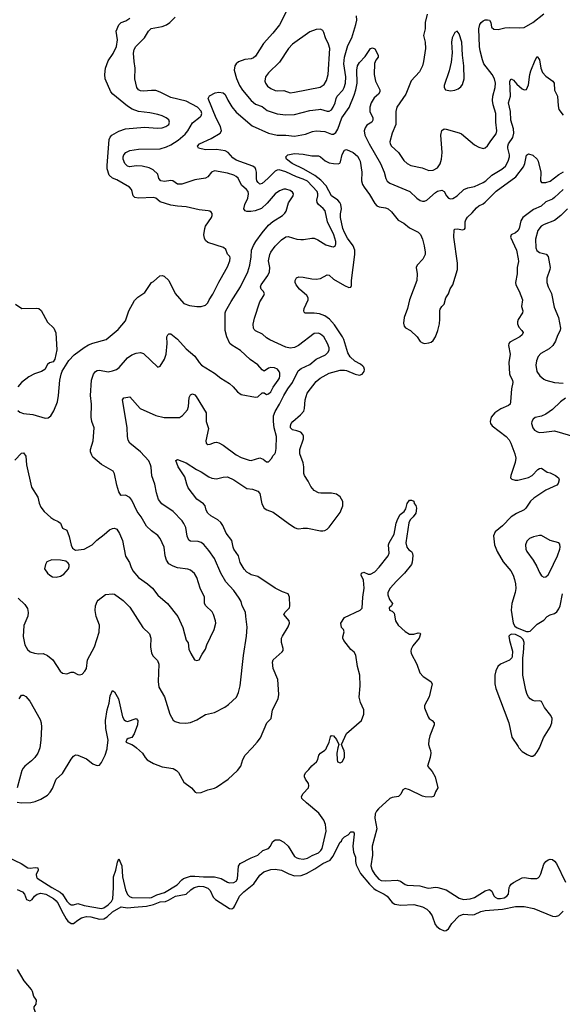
# Model space of a CAD drawing. Header units: inches. Extents: x 1771504 to 1971212, y 471788 to 643615.
# Tile 553 of 587: x 1903994 to 1909001, y 547633 to 556716. Entities that reach past the tile are written whole.
import ezdxf

# ---------------------------------------------------------------- set-up
doc = ezdxf.new("R2010")
doc.units = ezdxf.units.IN
doc.header["$MEASUREMENT"] = 0
doc.layers.add('B9504', color=7, linetype='Continuous')
doc.layers.add('B9505', color=7, linetype='Continuous')

msp = doc.modelspace()

# ---------------------------------------------------------------- linework, layer by layer
at = {"layer": 'B9504', "color": 5}
for points, elevation in [([(1903890, 548985.4), (1904007.8, 548930), (1904070, 548891), (1904090, 548888), (1904135.9, 548895.9), (1904162, 548890), (1904164.5, 548870), (1904147, 548830), (1904147.4, 548810), (1904156.1, 548796.1), (1904289.8, 548709.8), (1904367.4, 548667.4), (1904387.4, 548647.4), (1904430, 548584.1), (1904450, 548561.5), (1904470, 548550.9), (1904490, 548550.9), (1904530, 548561.7), (1904590, 548542.6), (1904750, 548514.9), (1904770, 548521.9), (1904810, 548550.9), (1904840.1, 548579.9), (1904854.3, 548605.7), (1904859.9, 548710), (1904859.2, 548810), (1904881.3, 548870), (1904895.9, 548944.1), (1904910, 548974.8), (1904935.5, 548910), (1904943.4, 548810), (1904971.7, 548690), (1904990, 548645.7), (1905007.8, 548627.8), (1905030, 548618.3), (1905190, 548613.8), (1905210, 548618.2), (1905257.9, 548642.1), (1905330, 548662.5), (1905445.8, 548734.2), (1905490, 548781.7), (1905506.4, 548793.6), (1905570, 548813.9), (1905610, 548816), (1905690, 548807.6), (1905790, 548808), (1905853.9, 548793.9), (1905910, 548760.1), (1905930, 548754.1), (1905970, 548755.2), (1905992.1, 548767.9), (1906004.4, 548790), (1906012.8, 548907.2), (1906027.2, 548930), (1906130, 548982.5), (1906191.5, 549008.5), (1906238, 549050), (1906289.2, 549070.8), (1906307.7, 549090), (1906327.8, 549132.2), (1906350, 549150.2), (1906390, 549150.2), (1906430, 549129.2), (1906471.5, 549090), (1906530, 548997.6), (1906550, 548984.6), (1906570, 548978.3), (1906610, 548972.9), (1906650, 548982), (1906693.5, 549006.5), (1906750, 549029.3), (1906773.2, 549050), (1906783.7, 549070), (1906822.2, 549230), (1906814.8, 549290), (1906801.2, 549330), (1906754.4, 549394.4), (1906639.1, 549490), (1906597.6, 549530), (1906594, 549550), (1906610, 549576.3), (1906658, 549630), (1906662.7, 549650), (1906658, 549670), (1906630, 549709.2), (1906623, 549730), (1906622.4, 549750), (1906634.5, 549770), (1906662.8, 549797.2), (1906690, 549832.4), (1906733.6, 549870), (1906744.2, 549890), (1906755.1, 549930), (1906769.5, 549950.5), (1906810, 549976.3), (1906822, 549990), (1906826.6, 550000)], 280), ([(1903970, 549495.8), (1904010, 549490.4), (1904095.2, 549495.2), (1904135.2, 549504.8), (1904190, 549526.4), (1904250, 549561.6), (1904275.6, 549590), (1904297, 549623), (1904330, 549711), (1904390, 549761), (1904470, 549894.8), (1904490, 549922.8), (1904510, 549934), (1904530, 549930.7), (1904610, 549896), (1904670, 549851), (1904690, 549841), (1904710, 549836), (1904730, 549838), (1904750, 549864.7), (1904783.7, 549930), (1904800.7, 549990), (1904801.8, 550000)], 320), ([(1904179.3, 550000), (1904177.8, 549990), (1904160.3, 549950), (1904134.3, 549910), (1904102, 549878), (1904042, 549830), (1904024.6, 549810), (1904014.6, 549790), (1903971.7, 549630)], 320), ([(1905070.3, 550000), (1905127.3, 549950), (1905150.7, 549910), (1905168.7, 549888.7), (1905230, 549853.4), (1905310, 549822.4), (1905410, 549806.4), (1905440.7, 549790), (1905459.3, 549770), (1905510, 549681), (1905578, 549630), (1905612, 549590), (1905630, 549582.8), (1905670, 549586.8), (1905730, 549611), (1905792.5, 549627.5), (1905810, 549634.8), (1905919, 549710), (1906005.2, 549790), (1906036, 549830), (1906052.7, 549890), (1906075.1, 549930), (1906139.3, 550000)], 320), ([(1906931, 550000), (1906919.3, 549950), (1906922.4, 549890), (1906928, 549870), (1906950, 549860.7), (1906970, 549870.8), (1906991.8, 549910), (1906992, 549950), (1906989.2, 549970), (1906975.6, 550000)], 280), ([(1907777, 550000), (1907786.2, 549973.8), (1907788.5, 549950), (1907782, 549910), (1907756.3, 549830), (1907800.7, 549780.7), (1907828.5, 549730), (1907854, 549630), (1907830, 549594), (1907814.8, 549550), (1907790, 549542.9), (1907734.2, 549545.8), (1907710, 549551.5), (1907590, 549612.6), (1907550, 549624.5), (1907530.7, 549610), (1907510.3, 549569.7), (1907490.7, 549550), (1907430, 549539.3), (1907410.1, 549529.9), (1907304.1, 549435.9), (1907286.4, 549413.6), (1907275.5, 549390), (1907271, 549350), (1907288.7, 549250), (1907247.9, 549090), (1907248.3, 549008.3), (1907234.2, 548910), (1907247.3, 548870), (1907271.1, 548830), (1907308.1, 548788.1), (1907330, 548774.8), (1907369.3, 548770.7), (1907476.7, 548776.7), (1907507.7, 548767.7), (1907550, 548737.4), (1907570, 548731.5), (1907685.2, 548725.2), (1907750, 548705.8), (1907770, 548703.9), (1907830, 548712.6), (1907851.2, 548711.2), (1907930, 548687.6), (1908050, 548612.1), (1908090, 548599.4), (1908150, 548604.4), (1908190, 548617.6), (1908290, 548679.7), (1908330, 548690.3), (1908350, 548676.4), (1908370, 548631.7), (1908381, 548621), (1908403.8, 548610), (1908430, 548607.4), (1908464.6, 548615.4), (1908490.6, 548630), (1908503.4, 548650), (1908511.1, 548708.9), (1908517.3, 548722.7), (1908530, 548740.2), (1908550, 548755.4), (1908630, 548798), (1908650, 548803.1), (1908710, 548792.7), (1908766, 548794), (1908779.5, 548800.5), (1908790, 548811), (1908802.7, 548837.3), (1908830, 548926), (1908849.2, 548950), (1908870, 548966.8), (1908890, 548970.5), (1908910, 548968), (1908930, 548953), (1908948.4, 548930), (1909030, 548758)], 280), ([(1908601, 550000), (1908630, 549964), (1908675.9, 549935.9), (1908710, 549922.8), (1908730, 549922), (1908750, 549937.1), (1908770, 549963.1), (1908790, 549998.4), (1908790.7, 550000)], 320), ([(1903970, 548690.4), (1904021, 548670), (1904038, 548650), (1904058, 548598), (1904086, 548586), (1904110, 548598), (1904129, 548630), (1904155.3, 548650), (1904190, 548656.9), (1904236.4, 548650), (1904306, 548610), (1904330, 548588.4), (1904350, 548563.8), (1904378.5, 548498.5), (1904421.3, 548421.3), (1904438.7, 548398.7), (1904470, 548379.3), (1904490, 548379.1), (1904529.5, 548410), (1904564.5, 548430), (1904610, 548442.8), (1904650, 548439.2), (1904730, 548418.6), (1904770, 548421.5), (1904801.1, 548438.9), (1904850, 548485.3), (1904930, 548530.3), (1904990, 548521.2), (1905048.7, 548530), (1905162.6, 548537.4), (1905228, 548552), (1905290, 548576.8), (1905338.7, 548581.3), (1905367.4, 548592.6), (1905432.3, 548630), (1905530, 548648.9), (1905573, 548690), (1905602.4, 548710), (1905650, 548722), (1905690, 548719.3), (1905730, 548702.8), (1905750, 548682.4), (1905780.7, 548620.7), (1905800, 548600), (1905930, 548517.1), (1905950, 548514), (1905970, 548526), (1905979.7, 548540.3), (1906023.5, 548630), (1906062.2, 548670), (1906155.9, 548744.1), (1906210, 548823), (1906246.9, 548853.1), (1906310, 548876.1), (1906350, 548879.6), (1906410, 548871), (1906476.4, 548836.4), (1906530, 548818.7), (1906590, 548821.6), (1906640.9, 548839.1), (1906717.3, 548882.7), (1906790, 548932.1), (1906858, 548962), (1906884.7, 548995.3), (1906950, 549126.8), (1906962.5, 549137.5), (1906970, 549156), (1906990, 549176), (1907024.7, 549195.3), (1907050, 549224.7), (1907070, 549224.7), (1907081, 549210), (1907081, 549201), (1907067.7, 549090), (1907074.9, 549034.9), (1907092.2, 548990), (1907092.1, 548950), (1907098.5, 548918.5), (1907138.9, 548838.9), (1907221.4, 548741.4), (1907261.1, 548701.1), (1907284.3, 548684.3), (1907358, 548650), (1907386, 548630), (1907431, 548571), (1907455.1, 548555.1), (1907510, 548546.8), (1907630, 548553.4), (1907710.9, 548530.9), (1907750, 548510.3), (1907772, 548490), (1907801.1, 548450), (1907828.7, 548370), (1907842.4, 548350), (1907870, 548328.9), (1907910, 548311.8), (1907930, 548314), (1907949.6, 548330), (1907983.1, 548376.9), (1908049.6, 548450), (1908090, 548463.9), (1908170, 548458.2), (1908190, 548461.6), (1908250, 548487.6), (1908290, 548497.1), (1908450, 548509.4), (1908570, 548533.4), (1908650, 548535.8), (1908737.4, 548517.4), (1908910, 548444.9), (1908937.5, 548442.5), (1908970, 548450.8), (1909007.9, 548492.1)], 260), ([(1903950.9, 547390.9), (1904010, 547351.3), (1904070, 547292), (1904106, 547294), (1904118, 547370), (1904144, 547396), (1904153.2, 547430), (1904139, 547490), (1904144, 547550), (1904126, 547590), (1904126, 547610), (1904147.3, 547632.7), (1904148, 547670), (1904138, 547690), (1904124, 547704), (1904112.3, 547750), (1904102, 547770), (1904034.5, 547850), (1903972.9, 547952.9)], 260)]:
    msp.add_lwpolyline(points, dxfattribs=dict(at, elevation=elevation))
at = {"layer": 'B9505', "color": 5}
for points, elevation in [([(1903947.9, 552652.1), (1904010, 552718), (1904030, 552720.7), (1904050.2, 552690.2), (1904058, 552610), (1904103, 552403), (1904160.9, 552310), (1904174.3, 552254.3), (1904190, 552218.8), (1904219.9, 552179.9), (1904282, 552122), (1904310, 552103.8), (1904350, 552086), (1904370.3, 552070.3), (1904390, 552024.7), (1904430, 552006), (1904450.6, 551949.4), (1904467.9, 551867.9), (1904480.7, 551840.7), (1904510, 551822), (1904590, 551830.6), (1904662.7, 551870), (1904706.1, 551913.9), (1904774.3, 551965.7), (1904821.2, 552010), (1904850, 552023), (1904870, 552025.5), (1904890, 552016.3), (1904914.4, 551974.4), (1904941.1, 551910), (1904970, 551766), (1905007.1, 551707.1), (1905018.9, 551670), (1905038.3, 551630), (1905090.3, 551570), (1905174, 551510), (1905219.3, 551470), (1905270, 551407.3), (1905356.3, 551330), (1905454, 551210), (1905499.1, 551110), (1905530, 550992), (1905547.1, 550967.1), (1905554.8, 550910), (1905573.4, 550870), (1905606, 550810), (1905630, 550803), (1905650, 550811), (1905677.2, 550862.8), (1905709.3, 550910), (1905721.2, 550950), (1905789.5, 551090), (1905802.9, 551150), (1905801.6, 551170), (1905782.9, 551230), (1905770, 551254.5), (1905712, 551310), (1905698, 551330), (1905699.5, 551390), (1905659.6, 551470), (1905627.3, 551570), (1905608.1, 551608.1), (1905570, 551636.9), (1905545.3, 551645.3), (1905450, 551660.5), (1905410, 551674.7), (1905370, 551695.6), (1905348.4, 551730), (1905337.7, 551770), (1905326, 551850), (1905291.5, 551930), (1905270, 551956.9), (1905210, 551999.7), (1905164.4, 552044.4), (1905115, 552130), (1905077.9, 552177.9), (1905030, 552283), (1905010, 552306.9), (1904970, 552329.3), (1904930, 552326), (1904926.6, 552330), (1904910, 552359), (1904890, 552422.7), (1904867.7, 552527.7), (1904855.6, 552550), (1904750, 552613), (1904670, 552681.3), (1904658.2, 552698.2), (1904647.2, 552730), (1904646.6, 552750), (1904673.3, 552830), (1904679.6, 552950), (1904659.7, 553010), (1904654, 553050), (1904656.4, 553170), (1904647.6, 553250), (1904656.8, 553390), (1904674.1, 553445.9), (1904692.3, 553470), (1904710, 553479.5), (1904730, 553481.7), (1904810, 553468.1), (1904850, 553475.5), (1904887, 553490), (1904911.8, 553508.2), (1904990, 553597.8), (1905030, 553623.6), (1905070, 553640.8), (1905110, 553644.6), (1905135.2, 553635.2), (1905270, 553510.8), (1905290, 553518.8), (1905330, 553584), (1905344.4, 553630), (1905354.7, 553730), (1905351.5, 553790), (1905359.5, 553810), (1905370, 553818.4), (1905390, 553817), (1905450.4, 553770), (1905530, 553680.4), (1905610, 553612.4), (1905650, 553553), (1905672.7, 553530), (1905790, 553456.4), (1905850.7, 553410), (1905930, 553360.5), (1905964, 553330), (1906004.1, 553284.1), (1906039.1, 553259.1), (1906170, 553232.7), (1906190, 553235.5), (1906230, 553274.8), (1906250, 553274), (1906270, 553259.5), (1906290, 553263.2), (1906310, 553281.8), (1906333.8, 553326.2), (1906380.2, 553390), (1906389.9, 553410), (1906395, 553430), (1906393.5, 553453.5), (1906388.6, 553470), (1906372.1, 553492.1), (1906345.2, 553505.2), (1906310, 553507.8), (1906290, 553500.4), (1906250, 553474.5), (1906230, 553486.6), (1906190, 553532.8), (1906120.6, 553580.6), (1906030, 553665.1), (1905952.7, 553712.7), (1905934.5, 553730), (1905905.7, 553790), (1905890.9, 553850), (1905889.8, 554010), (1905896.4, 554030), (1905944.6, 554115.4), (1906031.6, 554250), (1906099.3, 554390), (1906117.3, 554450), (1906130.5, 554529.5), (1906134.1, 554590), (1906150, 554631.8), (1906171.7, 554670), (1906229.9, 554750.1), (1906290, 554820.2), (1906330, 554853.6), (1906420.5, 554910), (1906440.4, 554930), (1906452, 554950), (1906475, 555025), (1906517.6, 555090), (1906520.7, 555110), (1906510, 555126), (1906490, 555138.9), (1906450, 555151), (1906430, 555151), (1906390, 555137.7), (1906350.2, 555109.8), (1906278.1, 555021.9), (1906225.9, 554974.1), (1906167.9, 554952.1), (1906125.3, 554945.3), (1906090, 554945.8), (1906073.3, 554953.3), (1906061.4, 554970), (1906070.7, 555010), (1906099.5, 555070), (1906106, 555110), (1906100.7, 555130), (1906086.4, 555150), (1906042.2, 555190), (1906010, 555252.4), (1905991.1, 555270), (1905970, 555280.6), (1905910, 555301.4), (1905790, 555320.5), (1905764, 555310), (1905730, 555267), (1905707.4, 555252.6), (1905610, 555237.6), (1905490, 555198.8), (1905450, 555198.9), (1905408.2, 555228.2), (1905390, 555231.1), (1905330, 555222.2), (1905295.1, 555230), (1905278.7, 555250), (1905267.6, 555290), (1905224.2, 555330), (1905190, 555348.7), (1905124.1, 555364.1), (1905070, 555367.1), (1905010, 555359.7), (1904990, 555364.2), (1904963.6, 555390), (1904949.6, 555430), (1904947.6, 555450), (1904955.6, 555470), (1904974, 555490), (1905010, 555510.2), (1905090, 555522.2), (1905290, 555526), (1905350, 555542.7), (1905390, 555561.7), (1905455, 555605), (1905520.6, 555659.4), (1905544.8, 555690), (1905590, 555763.1), (1905660.6, 555819.4), (1905669.6, 555830), (1905675.6, 555850), (1905670, 555873), (1905635.1, 555910), (1905530, 555963.5), (1905390, 555997.6), (1905290, 556048.7), (1905250, 556061.4), (1905210, 556063.1), (1905136.8, 556056.8), (1905110, 556060.5), (1905089.3, 556070), (1905074.5, 556090), (1905057.6, 556170), (1905058.9, 556270), (1905049.7, 556330), (1905045.5, 556405.5), (1905050, 556441), (1905064.2, 556470), (1905147, 556550), (1905183.7, 556610), (1905206.9, 556633.1), (1905308, 556652), (1905350, 556668.4), (1905379.5, 556690), (1905430, 556738.4)], 360), ([(1903977.3, 553110), (1903994.6, 553094.6), (1904030, 553082.4), (1904114.9, 553074.9), (1904230, 553039.1), (1904257, 553043), (1904280.1, 553059.9), (1904310, 553106), (1904343.5, 553190), (1904352.8, 553250), (1904363.6, 553390), (1904375.1, 553444.9), (1904386.6, 553473.4), (1904447.8, 553572.2), (1904497.1, 553622.9), (1904588.7, 553691.3), (1904630, 553715.3), (1904670, 553732), (1904793.1, 553766.9), (1904902.5, 553857.5), (1904970, 553938), (1905000.5, 554030), (1905054.1, 554125.9), (1905083.7, 554156.3), (1905150, 554197.8), (1905210, 554290.4), (1905230, 554299.3), (1905287.1, 554352.9), (1905310, 554357.1), (1905326, 554350), (1905370.5, 554310), (1905428, 554190), (1905510, 554098), (1905559.5, 554079.5), (1905630, 554070.3), (1905670, 554070.3), (1905710, 554081.3), (1905730, 554104.9), (1905741.4, 554130), (1905776.6, 554183.4), (1905830, 554295.5), (1905845.1, 554314.9), (1905910, 554434.8), (1905932.5, 554492.5), (1905937.5, 554517.5), (1905932.5, 554532.5), (1905912.5, 554552.5), (1905895.3, 554595.3), (1905874.2, 554614.2), (1905730, 554659.7), (1905710, 554677.6), (1905699.3, 554699.3), (1905694, 554730), (1905700.9, 554790), (1905709.1, 554810.9), (1905762.9, 554890), (1905769.4, 554910), (1905769.3, 554929.3), (1905760.9, 554940.9), (1905749.5, 554949.5), (1905733.4, 554953.4), (1905650, 554962.6), (1905530, 554988.6), (1905450, 554994.2), (1905390, 555005.7), (1905290, 555036.1), (1905250, 555069.8), (1905230, 555076.2), (1905090, 555069.8), (1905055, 555075), (1905040.4, 555090), (1905032.9, 555130), (1905024.2, 555150), (1905005.7, 555170), (1904890, 555239.4), (1904850, 555253.2), (1904820.6, 555280.6), (1904801.3, 555341.3), (1904799.8, 555370), (1904820.6, 555610), (1904828.1, 555631.9), (1904843.1, 555650), (1904910, 555688), (1904971.6, 555708.4), (1905144.1, 555724.1), (1905264.9, 555715.1), (1905310, 555719), (1905340.9, 555730), (1905369.5, 555750), (1905376.9, 555770), (1905370, 555791.6), (1905347, 555810), (1905310, 555828.5), (1905270, 555840.9), (1905195.2, 555855.2), (1905089.9, 555869.9), (1905031.5, 555891.5), (1904990, 555917.8), (1904852.4, 556030), (1904835.7, 556050), (1904784, 556170), (1904778, 556210), (1904786.2, 556270), (1904810, 556335.5), (1904855, 556405), (1904887, 556470), (1904897.2, 556530), (1904885.4, 556610), (1904910, 556667.8), (1904929.8, 556690), (1904973.8, 556706.2), (1905010, 556728.4)], 380), ([(1906460.3, 556799.7), (1906390, 556669.5), (1906330.4, 556590), (1906242.7, 556497.3), (1906170, 556378.7), (1906150, 556363.1), (1906130, 556355.8), (1906070, 556347.7), (1906013.6, 556326.4), (1905992.2, 556310), (1905978.9, 556290), (1905973.8, 556250), (1905994.2, 556174.2), (1906022.8, 556110), (1906050, 556067), (1906130.3, 555970), (1906170, 555936.9), (1906230, 555914), (1906278.6, 555878.6), (1906370, 555848.1), (1906450, 555838.2), (1906530, 555840.7), (1906670, 555878.2), (1906751.7, 555888.3), (1906770, 555889.2), (1906830, 555873.4), (1906850, 555872.6), (1906870, 555884.9), (1906886.3, 555910), (1906905.7, 555950), (1906914.5, 555990), (1906923.7, 556010), (1906974.5, 556065.5), (1906987.5, 556090), (1907000.2, 556130), (1907002.1, 556190), (1906984.7, 556310), (1906991.4, 556368.6), (1907022.4, 556477.6), (1907059.8, 556550), (1907096.8, 556670), (1907103.9, 556710), (1907101.7, 556750)], 360), ([(1907753.8, 556766.2), (1907735.8, 556690), (1907734.9, 556630), (1907719.5, 556570), (1907735.8, 556510), (1907738, 556450), (1907721.3, 556330), (1907711.3, 556290), (1907684.6, 556235.4), (1907607.3, 556152.7), (1907557.8, 556030), (1907475.6, 555910), (1907463.6, 555870), (1907464.9, 555750), (1907432, 555670), (1907408.9, 555590), (1907412, 555570), (1907424.9, 555550), (1907490.8, 555490.8), (1907538.3, 555418.3), (1907570, 555388.7), (1907602.8, 555370), (1907709.2, 555349.2), (1907770, 555323.1), (1907810, 555326.3), (1907850, 555350.4), (1907873.8, 555386.2), (1907886.4, 555430), (1907891.9, 555490), (1907880.3, 555650), (1907890, 555693.4), (1907910, 555708.4), (1907930, 555707), (1908050, 555671.6), (1908070, 555662), (1908190, 555561), (1908230, 555538.8), (1908270, 555527.3), (1908290, 555534), (1908310, 555550.8), (1908340.5, 555599.5), (1908390, 555663), (1908396.4, 555690), (1908387.1, 555770), (1908389, 555850), (1908362.8, 555930), (1908357.1, 555970), (1908360.5, 556010), (1908380.2, 556090), (1908384.9, 556130), (1908375.4, 556170), (1908353.2, 556210), (1908278, 556310), (1908264.9, 556344.9), (1908243.6, 556430), (1908236.7, 556470), (1908231, 556630), (1908239.1, 556670), (1908251.6, 556690), (1908270, 556705.3), (1908290, 556713.4), (1908310, 556715.3), (1908330.3, 556710.3), (1908343, 556690), (1908348.4, 556648.4), (1908370, 556628), (1908410, 556626.7), (1908470, 556640.3), (1908510, 556643.9), (1908610, 556639.7), (1908650, 556643.6), (1908730, 556691.3), (1908830, 556769.1)], 360), ([(1903979.5, 551379.5), (1904040.2, 551320.2), (1904064.7, 551284.7), (1904072.5, 551247.5), (1904068.2, 551211.8), (1904033.5, 551126.5), (1904025.1, 551025.1), (1904042.4, 550950), (1904066, 550906), (1904090, 550885.5), (1904130, 550870.6), (1904170, 550866), (1904210, 550868.4), (1904251.7, 550851.7), (1904300.5, 550810), (1904366.2, 550706.2), (1904390, 550686), (1904430, 550681), (1904470, 550696), (1904490, 550698), (1904530, 550676), (1904550, 550671), (1904570, 550678), (1904595.5, 550704.5), (1904609, 550730), (1904619.6, 550810), (1904683.1, 550930), (1904726.3, 551066.3), (1904729.6, 551130), (1904698.9, 551210), (1904690, 551266), (1904694.3, 551310), (1904708, 551350), (1904718, 551362), (1904786.7, 551413.3), (1904850, 551420.3), (1904870, 551415.8), (1904950, 551358.4), (1905010, 551295.3), (1905130, 551108.2), (1905192.8, 551050), (1905202.8, 551010), (1905202, 550930), (1905211.2, 550871.2), (1905224.6, 550844.6), (1905265, 550805), (1905277.2, 550770), (1905270.2, 550610.2), (1905278.4, 550558.4), (1905328.9, 550470), (1905379.5, 550310), (1905410, 550254.8), (1905430, 550240.7), (1905470, 550227.7), (1905527.5, 550227.5), (1905570, 550233.4), (1905630, 550256.3), (1905710, 550306), (1905790, 550323.8), (1905886.2, 550373.8), (1905921, 550399), (1905993.5, 550466.5), (1906014, 550510), (1906029.7, 550570.3), (1906059.7, 550850), (1906087.7, 551030), (1906092.2, 551112.2), (1906079.7, 551210), (1906078.9, 551250), (1906048, 551308), (1906036.3, 551350), (1906020.4, 551380.4), (1905968.7, 551448.7), (1905897.2, 551530), (1905850.8, 551610), (1905790, 551744.7), (1905738.7, 551818.7), (1905694.4, 551874.4), (1905670, 551892.1), (1905641, 551901), (1905570, 551904.8), (1905555.2, 551915.2), (1905540.3, 551950), (1905527.6, 552030), (1905510, 552069.6), (1905493.1, 552093.1), (1905410, 552178.7), (1905304.5, 552250), (1905274, 552290), (1905256.4, 552350), (1905242, 552430), (1905211.7, 552508.3), (1905207.3, 552587.3), (1905202, 552610), (1905184.9, 552644.9), (1905110, 552729.6), (1905010.7, 552810.7), (1904996.2, 552836.2), (1904988.7, 552870), (1904985.8, 552950), (1904977.8, 553010), (1904942.7, 553210), (1904953.6, 553226.4), (1905010, 553236), (1905106, 553130), (1905250, 553063.6), (1905327.4, 553047.4), (1905470, 553045.5), (1905495.9, 553064.1), (1905542.6, 553117.4), (1905552.2, 553147.8), (1905558.9, 553230), (1905570, 553254.8), (1905590, 553263.8), (1905610, 553254.4), (1905621, 553241), (1905715.3, 553090), (1905716, 553010), (1905736.7, 552943.3), (1905710.8, 552830), (1905716, 552810), (1905730, 552796), (1905750, 552798.8), (1905790, 552814.9), (1905810, 552817.6), (1905830, 552813.7), (1905871.9, 552791.9), (1905990, 552702), (1906038, 552678), (1906110, 552653.4), (1906130, 552650.2), (1906210, 552674.9), (1906240.5, 552660.5), (1906270, 552636.4), (1906290, 552637.1), (1906320.9, 552670), (1906330, 552691), (1906349, 552710), (1906355.6, 552724.4), (1906359.2, 552760.8), (1906364.7, 552870), (1906342.7, 552950), (1906335.8, 553010), (1906337.5, 553062.5), (1906350, 553101.7), (1906390.9, 553169.1), (1906430.8, 553250), (1906467.4, 553310), (1906511.8, 553368.2), (1906562.8, 553477.2), (1906590, 553498.7), (1906670, 553534.6), (1906730, 553583.6), (1906815.8, 553624.2), (1906841.7, 553650), (1906851, 553670), (1906851, 553689), (1906834.2, 553730), (1906799.1, 553790), (1906770, 553816), (1906750, 553823.1), (1906710, 553820.4), (1906566.7, 553710), (1906530, 553691.9), (1906490, 553685.3), (1906450, 553693.7), (1906302.2, 553762.2), (1906270, 553782.4), (1906234, 553814), (1906170, 553844.7), (1906158.4, 553858.4), (1906150.9, 553870.9), (1906147.6, 553907.6), (1906159.2, 553960.8), (1906208.5, 554111.5), (1906246.6, 554170), (1906251.8, 554190), (1906241.2, 554210), (1906222, 554230), (1906216.9, 554250), (1906222, 554270), (1906285, 554355), (1906300.3, 554390), (1906301.1, 554430), (1906290.8, 554490), (1906300.9, 554550), (1906310, 554570.4), (1906350, 554626), (1906410, 554683.6), (1906450, 554713.1), (1906470, 554716.5), (1906550, 554692), (1906587.3, 554687.3), (1906612.3, 554687.7), (1906690, 554701.3), (1906710, 554699.5), (1906746.1, 554686.1), (1906820.2, 554640.2), (1906870, 554623.1), (1906890, 554621.1), (1906907, 554633), (1906911.4, 554648.6), (1906909.8, 554670.2), (1906892.9, 554730), (1906834.2, 554850), (1906811.4, 554951.4), (1906795.2, 554975.2), (1906752, 555010), (1906738, 555030), (1906736.8, 555050), (1906745.6, 555090), (1906745.6, 555110), (1906738.3, 555130), (1906650, 555227.2), (1906610, 555246), (1906547, 555267), (1906450, 555312.9), (1906389.4, 555330.6), (1906370, 555328.8), (1906350, 555318.2), (1906284.2, 555250), (1906230, 555205.6), (1906210, 555199.1), (1906193.1, 555213.1), (1906183.7, 555230), (1906178.5, 555250), (1906179.4, 555310), (1906173.8, 555333.8), (1906165.4, 555350), (1906145.4, 555365.4), (1905990, 555420.7), (1905961.6, 555441.6), (1905918.5, 555490), (1905890, 555506.3), (1905810, 555517.6), (1905710, 555515.9), (1905642.7, 555530), (1905634, 555550), (1905654, 555570), (1905761.7, 555618.3), (1905844.4, 555670), (1905856.8, 555690), (1905847.9, 555730), (1905807.7, 555807.7), (1905731.6, 555990), (1905745.5, 556014.5), (1905799.1, 556040.9), (1905830, 556046), (1905870, 556039.7), (1905890, 556024.6), (1905913.3, 555973.3), (1905950.7, 555910.7), (1905990, 555864.2), (1906137.9, 555737.9), (1906290, 555668.2), (1906370, 555651.9), (1906449.9, 555650.1), (1906530, 555641.5), (1906630, 555658.8), (1906694.8, 555685.2), (1906730, 555690.2), (1906810, 555683.5), (1906870, 555660.8), (1906890, 555661.3), (1906910, 555675.8), (1906930, 555705.7), (1906966.2, 555810), (1907033.2, 555906.8), (1907080.5, 556019.5), (1907095.7, 556070), (1907106.8, 556130), (1907103.9, 556250), (1907110.8, 556290), (1907130, 556319.5), (1907182.3, 556377.7), (1907229.8, 556450), (1907250, 556455.6), (1907270, 556448.2), (1907302.4, 556390), (1907300.4, 556370), (1907279, 556341), (1907267.5, 556312.5), (1907264, 556210), (1907277.2, 556150), (1907316, 556070), (1907318.7, 556050), (1907304.4, 556030), (1907263.7, 555996.3), (1907238, 555950), (1907226.2, 555910), (1907225.2, 555870), (1907251.3, 555810), (1907252.8, 555790), (1907244.4, 555770), (1907198.2, 555741.8), (1907180.6, 555719.4), (1907172.3, 555690), (1907178.2, 555650), (1907219.7, 555570), (1907324.7, 555390), (1907358.6, 555310), (1907371.3, 555251.3), (1907385.4, 555225.4), (1907408.2, 555208.2), (1907594.9, 555130), (1907659.3, 555070), (1907690, 555048.8), (1907710, 555042), (1907730, 555042), (1907750, 555051.8), (1907830, 555122), (1907850, 555134.4), (1907890, 555144.4), (1907910, 555130.7), (1907931.3, 555091.3), (1907950, 555068.4), (1907970, 555062), (1907990, 555066.3), (1908030, 555091.7), (1908092, 555148), (1908130, 555163.5), (1908190, 555178), (1908270, 555212.4), (1908296.5, 555230), (1908350, 555281.3), (1908444.1, 555335.9), (1908476.4, 555363.6), (1908502.3, 555410), (1908513.4, 555450), (1908514.1, 555470), (1908497.5, 555530), (1908497, 555550), (1908503.9, 555570), (1908544.5, 555630), (1908552.6, 555670), (1908549.9, 555710), (1908525.9, 555790), (1908521.6, 555870), (1908506, 555950), (1908522.4, 556010), (1908515.6, 556150), (1908530, 556170.5), (1908550, 556157.6), (1908581.2, 556121.2), (1908630, 556078.9), (1908650, 556068.7), (1908670, 556070.5), (1908690, 556114.8), (1908701.4, 556210), (1908710, 556244.9), (1908750, 556342.8), (1908770, 556374.8), (1908790, 556344.7), (1908802.8, 556270), (1908819.5, 556230), (1908850, 556196), (1908914.9, 556150), (1908927, 556130), (1908930, 556064.7), (1908957, 556010), (1908961.5, 555921.5), (1908968.8, 555888.8), (1909010, 555836.3)], 340), ([(1906139.3, 550000), (1906185.1, 550050), (1906216.2, 550090), (1906274.5, 550230), (1906313.3, 550270), (1906328.2, 550350), (1906378.4, 550450), (1906384.7, 550490), (1906375.8, 550630), (1906332.2, 550730), (1906326, 550790), (1906332, 550810), (1906416.3, 550883.7), (1906424.5, 550895.5), (1906426.3, 550913.7), (1906409.7, 550970), (1906411.3, 551010), (1906418, 551030), (1906470, 551116.3), (1906484, 551150), (1906481, 551170), (1906431.3, 551230), (1906443, 551250), (1906484, 551290), (1906488.2, 551310), (1906483.5, 551390), (1906470, 551418.4), (1906417.7, 551437.7), (1906352.2, 551472.2), (1906190, 551578.7), (1906130, 551595.4), (1906110, 551605.7), (1906090, 551618.3), (1906065.3, 551645.3), (1906028.9, 551708.9), (1906012.1, 551770), (1905971.1, 551830), (1905963.1, 551850), (1905951.2, 551910), (1905899.8, 551979.8), (1905868.3, 552050), (1905850, 552076.9), (1905822.8, 552102.8), (1905758.2, 552138.2), (1905730, 552162.4), (1905713.3, 552190), (1905704.4, 552230), (1905691.5, 552250), (1905630, 552291.5), (1905550, 552396.2), (1905535.1, 552430), (1905518.2, 552498.2), (1905457.4, 552590), (1905434, 552650), (1905450, 552658), (1905530, 552627.9), (1905624.7, 552564.7), (1905670, 552546.2), (1905738.5, 552498.5), (1905765.9, 552485.9), (1905810, 552479.7), (1905870, 552496.1), (1905910, 552497.1), (1905970, 552470.3), (1906090, 552390.4), (1906143.7, 552383.7), (1906190, 552366.4), (1906210, 552344), (1906228.7, 552250), (1906249.5, 552209.5), (1906275.1, 552195.1), (1906334.1, 552174.1), (1906470, 552070.3), (1906530, 552030.3), (1906550, 552021.7), (1906570, 552020.3), (1906610, 552026.3), (1906650, 552025.7), (1906770, 552000.3), (1906790, 551999.5), (1906810, 552004.9), (1906830, 552015.3), (1906850, 552034.6), (1906950, 552169.3), (1906976, 552230), (1906977.1, 552270), (1906950, 552313), (1906917.8, 552337.8), (1906870, 552347.8), (1906773.4, 552346.6), (1906750, 552351.1), (1906710, 552374), (1906680.9, 552410), (1906657.3, 552457.3), (1906622, 552510), (1906616.2, 552530), (1906614.6, 552590), (1906608.5, 552628.5), (1906578.7, 552710), (1906578.9, 552750), (1906613.7, 552850), (1906614.2, 552874.2), (1906608.2, 552890), (1906587, 552910), (1906550, 552924.4), (1906510, 552932.3), (1906492.3, 552950), (1906491.8, 552970), (1906499.7, 552990), (1906514.7, 553010), (1906584.7, 553070), (1906614.6, 553105.4), (1906623.5, 553130), (1906628.3, 553210), (1906648, 553270), (1906730, 553377.1), (1906767.3, 553410), (1906850, 553454.4), (1906950, 553482), (1906990, 553483.5), (1907010, 553479.3), (1907090, 553446.4), (1907130, 553436.1), (1907154.9, 553445.1), (1907173.6, 553470), (1907175.5, 553490), (1907169.7, 553510), (1907160.4, 553520.4), (1907138.1, 553538.1), (1907085.9, 553565.9), (1907044.4, 553604.4), (1907023.4, 553643.4), (1906985.6, 553765.6), (1906973.4, 553790), (1906900, 553900), (1906852.6, 553952.6), (1906810, 553983.7), (1906761.1, 554001.1), (1906710, 554009.1), (1906628.3, 554008.3), (1906617.5, 554017.5), (1906615.1, 554030), (1906620.4, 554050), (1906656.3, 554130), (1906654.7, 554150), (1906642.4, 554170), (1906575.8, 554230), (1906546, 554270), (1906536.2, 554290), (1906534.5, 554310), (1906546.9, 554333.1), (1906570, 554343.8), (1906610, 554342), (1906690, 554324), (1906730, 554321.3), (1906770, 554329.1), (1906830, 554363.1), (1906850, 554358.4), (1906890, 554322), (1906990, 554263.6), (1907030, 554246.4), (1907050, 554247.7), (1907055.2, 554264.8), (1907056.2, 554310), (1907086.2, 554550), (1907086.5, 554590), (1907071.4, 554630), (1907020, 554700), (1906990, 554752.9), (1906974.9, 554790), (1906953.9, 554890), (1906954.4, 554925.6), (1906963, 554970), (1906956.9, 555010), (1906947.7, 555030), (1906930, 555049.8), (1906871.4, 555091.4), (1906821.7, 555181.7), (1906774.3, 555234.3), (1906717.5, 555277.5), (1906617.1, 555337.1), (1906507.1, 555390), (1906456.2, 555430), (1906449.5, 555450.5), (1906469, 555470), (1906530, 555482.3), (1906610, 555474.9), (1906690, 555458.8), (1906750, 555459.5), (1906770, 555450.3), (1906813.7, 555413.7), (1906850, 555396.3), (1906890, 555387.8), (1906933.4, 555386.6), (1906948.3, 555391.7), (1906955.8, 555404.2), (1906970, 555470.8), (1906990, 555513.4), (1907010, 555518), (1907070, 555490.3), (1907110, 555458), (1907128, 555430), (1907135, 555410), (1907152.1, 555307.9), (1907148.6, 555230), (1907156.7, 555196.7), (1907171.3, 555170), (1907222, 555102), (1907270, 555020.3), (1907290, 554999.6), (1907310, 554988.9), (1907370, 554980.3), (1907394.9, 554970), (1907424.2, 554944.2), (1907487.2, 554867.2), (1907537.6, 554837.6), (1907590, 554796.5), (1907670, 554754.6), (1907692.7, 554732.7), (1907711.5, 554690), (1907726.7, 554630), (1907736.5, 554570), (1907734.9, 554550), (1907713.7, 554506.3), (1907661.1, 554450), (1907652.9, 554430), (1907661.3, 554370), (1907660.2, 554310), (1907591.9, 554131.9), (1907572.6, 554050), (1907541.8, 553970), (1907535.9, 553915.9), (1907542.3, 553890), (1907552.6, 553872.6), (1907598.8, 553850), (1907662, 553790), (1907688.3, 553748.3), (1907710, 553733.7), (1907730, 553729.1), (1907770, 553734.2), (1907790, 553742.2), (1907810, 553757.3), (1907832.2, 553790), (1907853.7, 553850), (1907867.8, 553910), (1907872.2, 553952.2), (1907869.6, 554030), (1907873.4, 554046.6), (1907889.2, 554070), (1907912, 554090), (1907927.3, 554150), (1907950, 554187.7), (1907966.9, 554233.1), (1907989.7, 554270), (1908033, 554410), (1908034.8, 554470), (1908000.5, 554710), (1908003.6, 554776.4), (1908010, 554783.8), (1908030, 554786.3), (1908083.3, 554776.7), (1908098, 554782), (1908105.9, 554794.1), (1908103.9, 554850), (1908110.6, 554870), (1908126.5, 554893.5), (1908170, 554933.6), (1908210, 554979), (1908230, 554997.3), (1908270, 555016.9), (1908290, 555033.2), (1908390, 555135.4), (1908573.5, 555266.5), (1908642.9, 555357.1), (1908656.4, 555390), (1908670, 555464.7), (1908690, 555478.8), (1908730, 555466.8), (1908770, 555430.6), (1908779.5, 555410), (1908801.7, 555310), (1908798.4, 555230), (1908810, 555213.4), (1908850, 555214.6), (1908890, 555226), (1908970, 555286.4), (1909012.7, 555312.7)], 320), ([(1909010, 555149.8), (1908930, 555074.2), (1908910, 555060.3), (1908850, 555035.8), (1908805.1, 554994.9), (1908735.4, 554964.6), (1908638, 554890), (1908618.7, 554861.3), (1908602.2, 554790), (1908591.5, 554768.5), (1908570, 554748.4), (1908528.2, 554730), (1908522.6, 554710), (1908577.8, 554590), (1908594.2, 554510), (1908595.6, 554484.4), (1908584.2, 554430), (1908583.1, 554370), (1908568.7, 554290), (1908571.8, 554270), (1908602, 554210), (1908632.7, 554130), (1908623.7, 554070), (1908635.6, 554030), (1908632.8, 554010), (1908594, 553950), (1908587.2, 553930), (1908587.4, 553910), (1908599.7, 553879.7), (1908628.4, 553850), (1908640.4, 553830), (1908630.4, 553810), (1908608.5, 553790), (1908518.3, 553741.7), (1908508.8, 553730), (1908503.6, 553710), (1908519.6, 553630), (1908506.4, 553553.6), (1908513.1, 553450), (1908518.9, 553430), (1908542, 553390), (1908544.7, 553370), (1908532.3, 553310), (1908524, 553190), (1908519.1, 553170), (1908504, 553156), (1908434.7, 553125.3), (1908377.6, 553090), (1908344.2, 553050), (1908334, 553010), (1908338.4, 552990), (1908352.7, 552970), (1908484.2, 552870), (1908510, 552838.4), (1908525.3, 552810), (1908562, 552710), (1908572.2, 552670), (1908565.7, 552630), (1908524.9, 552510), (1908523.8, 552490), (1908535.6, 552475.6), (1908566.3, 552466.3), (1908590, 552467.3), (1908690, 552491.4), (1908723.6, 552510), (1908773.9, 552566.1), (1908790, 552575.3), (1908810, 552577.6), (1908862.3, 552542.3), (1908890, 552535.3), (1908939.1, 552510), (1908964.9, 552490), (1908972.7, 552470), (1908963.1, 552436.9), (1908950, 552420.9), (1908850, 552376.2), (1908738, 552302), (1908706.4, 552273.6), (1908665.7, 552210), (1908650, 552193), (1908578.3, 552161.7), (1908530, 552129.7), (1908450, 552047.6), (1908382, 551990), (1908365.8, 551954.2), (1908376.4, 551870), (1908399, 551810), (1908454.9, 551714.9), (1908526, 551630), (1908546.3, 551590), (1908559.6, 551550), (1908568.9, 551510), (1908571.5, 551468.5), (1908566, 551430), (1908535.8, 551330), (1908530.4, 551270), (1908546.3, 551150), (1908562, 551122), (1908584.4, 551104.4), (1908669.7, 551070.3), (1908689.7, 551070.3), (1908704.2, 551075.8), (1908770, 551139.1), (1908830, 551177.3), (1908862.7, 551210), (1908890, 551224.4), (1908930, 551236.5), (1908950, 551252.2), (1908970, 551281.6), (1908980.3, 551310), (1909002.2, 551417.8)], 320), ([(1909050, 554972.2), (1908987.9, 554910), (1908930, 554864.1), (1908833.7, 554826.3), (1908804.6, 554810), (1908775.8, 554770), (1908752.3, 554690), (1908758.3, 554610), (1908766.8, 554586.8), (1908790, 554569.1), (1908852.9, 554552.9), (1908871.8, 554530), (1908887.9, 554430), (1908886.5, 554410), (1908857.3, 554330), (1908858.5, 554290), (1908871.5, 554250), (1908901.8, 554190), (1908925.1, 554065.1), (1908964.6, 553970), (1908984.2, 553870), (1908980.3, 553850), (1908956.7, 553803.3), (1908938.3, 553750), (1908914.3, 553710), (1908880.5, 553679.5), (1908802.7, 553637.3), (1908776.9, 553610), (1908762, 553570), (1908757.3, 553530), (1908766.5, 553470), (1908793.4, 553430), (1908830, 553399), (1908850, 553389.2), (1908930, 553367.5), (1909010, 553361.5)], 340), ([(1903954, 554090), (1904012.4, 554052.4), (1904150, 554055.8), (1904171.6, 554051.6), (1904191.6, 554031.6), (1904250, 553924), (1904310.2, 553870.2), (1904327.1, 553827.1), (1904337, 553670), (1904317.1, 553582.9), (1904301.4, 553558.6), (1904270, 553549), (1904250, 553534), (1904227.3, 553490), (1904194, 553470), (1904130, 553448.5), (1904078.6, 553421.4), (1904010.4, 553370), (1903977.6, 553330)], 380), ([(1909030, 553222.8), (1908985.3, 553190), (1908910, 553120.4), (1908850, 553077.6), (1908810, 553058.5), (1908750, 553046.6), (1908730.7, 553030), (1908718.8, 553010), (1908717.3, 552990), (1908730.6, 552950), (1908744.9, 552930), (1908772.9, 552912.9), (1908790, 552909.1), (1908830, 552910.2), (1908930, 552922.2), (1909130, 552865.3)], 340), ([(1906975.6, 550000), (1906962, 550030), (1907010, 550131.3), (1907149.4, 550250), (1907169.6, 550310), (1907169.6, 550350), (1907137.4, 550417.4), (1907126.6, 550466.6), (1907134.3, 550570), (1907134, 550670), (1907112, 550750), (1907094.8, 550854.8), (1907081.5, 550881.5), (1907050, 550906.6), (1906983.7, 550990), (1906976, 551010), (1906976.5, 551023.5), (1906989, 551070), (1906982, 551090), (1906963.7, 551110), (1906958.7, 551150), (1906990, 551201.6), (1907135.3, 551270), (1907153.8, 551286.2), (1907160.2, 551390), (1907172.3, 551472.3), (1907165.6, 551545.6), (1907146, 551590), (1907149, 551611), (1907170, 551618), (1907210, 551602), (1907230, 551602), (1907270, 551622.8), (1907310, 551664), (1907394.5, 551770), (1907404.2, 551795.8), (1907398.5, 551870), (1907402.7, 551890), (1907449.7, 551970), (1907468.3, 552070), (1907482, 552110), (1907506, 552150), (1907540.5, 552179.5), (1907556.9, 552203.1), (1907570, 552252), (1907590, 552282), (1907610, 552282), (1907630, 552274), (1907632.7, 552252.7), (1907650, 552234), (1907656.3, 552210), (1907650, 552162), (1907626, 552130), (1907597, 552103), (1907584.8, 552075.2), (1907558.3, 551890), (1907565.3, 551850), (1907586.2, 551826.2), (1907609, 551809), (1907618.9, 551790), (1907621.5, 551770), (1907615.8, 551710), (1907608.7, 551690), (1907546, 551610), (1907470, 551535.8), (1907413.1, 551470), (1907392, 551430), (1907390.4, 551410), (1907407, 551367), (1907434.8, 551330), (1907426, 551310), (1907404.7, 551290), (1907406, 551270), (1907430, 551260.5), (1907450, 551240.7), (1907462.6, 551170), (1907487.2, 551130), (1907550, 551072), (1907590, 551047), (1907630, 551047), (1907670, 551060.5), (1907690, 551056), (1907693.4, 551050), (1907681.3, 551010), (1907621, 550939), (1907606.3, 550910), (1907602.6, 550890), (1907607, 550870), (1907659.7, 550770), (1907687.1, 550690), (1907717.8, 550657.8), (1907788.2, 550610), (1907799.5, 550590), (1907772.5, 550470), (1907728.3, 550390), (1907728.5, 550368.5), (1907763.7, 550283.7), (1907773.1, 550270), (1907801.1, 550250), (1907817.8, 550230), (1907817.8, 550210), (1907777.6, 550110), (1907768.9, 550070), (1907766.5, 550030), (1907777, 550000)], 280), ([(1908790.7, 550000), (1908829.1, 550090), (1908889.8, 550190), (1908905, 550230), (1908907.6, 550270), (1908895.4, 550295.4), (1908836.8, 550370), (1908810, 550425.6), (1908790, 550433), (1908750.2, 550429.8), (1908730, 550435.4), (1908706, 550450), (1908688.3, 550470), (1908678.3, 550490), (1908665.4, 550530), (1908636.2, 550670), (1908635.8, 550830), (1908643.8, 550876.2), (1908649.8, 550970), (1908638.5, 550998.5), (1908618.8, 551018.8), (1908570, 551044.1), (1908532.8, 551047.2), (1908518.9, 551041.1), (1908508.4, 551030), (1908513.4, 550990), (1908542, 550890), (1908539.2, 550840.8), (1908535.5, 550830), (1908512.7, 550807.3), (1908431, 550770), (1908407.7, 550750), (1908388, 550710), (1908378, 550670), (1908377.1, 550590), (1908387.3, 550547.3), (1908507.2, 550230), (1908535.5, 550095.5), (1908593, 550010), (1908601, 550000)], 320), ([(1903990, 550450.8), (1904010, 550484), (1904030, 550484.9), (1904050, 550473.4), (1904086, 550430), (1904181.4, 550261.4), (1904192.8, 550230), (1904196, 550190), (1904190.2, 550069.8), (1904179.3, 550000)], 320), ([(1904801.8, 550000), (1904809.5, 550070), (1904790, 550178), (1904785.6, 550250), (1904800.4, 550350), (1904819.7, 550410), (1904830, 550478), (1904850, 550526), (1904870, 550514), (1904904.2, 550450), (1904943.6, 550283.6), (1904957.7, 550257.7), (1904970, 550248), (1904990, 550243), (1905070, 550270.5), (1905084, 550250), (1905081.6, 550210), (1905050, 550129), (1905030, 550095.3), (1904995.3, 550084.7), (1904983.5, 550076.5), (1904972, 550050), (1905030, 550028.2), (1905054.1, 550014.1), (1905070.3, 550000)], 320), ([(1906826.6, 550000), (1906849.5, 550050), (1906861.2, 550098.8), (1906870, 550112), (1906891, 550110), (1906916.7, 550076.7), (1906938, 550030), (1906931, 550000)], 280)]:
    msp.add_lwpolyline(points, dxfattribs=dict(at, elevation=elevation))
for points, elevation in [([(1906770, 556626.9), (1906730, 556625.3), (1906670, 556602.7), (1906510, 556488.7), (1906475.2, 556450), (1906390, 556324), (1906290, 556226.3), (1906263.1, 556190), (1906256.9, 556150), (1906262.3, 556130), (1906281.4, 556101.4), (1906310, 556080.8), (1906350, 556062.2), (1906370, 556058.2), (1906430, 556063.6), (1906490, 556042.4), (1906530, 556046), (1906766.7, 556093.3), (1906803, 556117), (1906826.1, 556153.9), (1906839.3, 556210), (1906855.9, 556450), (1906844.8, 556490), (1906815.9, 556550), (1906799.1, 556599.1), (1906790, 556615.1)], 380), ([(1908030, 556609), (1908010, 556599), (1907985.7, 556550), (1907979.5, 556510), (1907984.9, 556410), (1907975.1, 556324.9), (1907957.4, 556242.6), (1907911, 556110), (1907911.3, 556090), (1907922, 556070), (1907970, 556058.8), (1908010, 556066), (1908041.2, 556078.8), (1908064.7, 556095.3), (1908081.2, 556118.8), (1908095.1, 556170), (1908093.6, 556290), (1908081.3, 556390), (1908074.5, 556510), (1908050, 556584)], 380), ([(1908790, 551957.7), (1908734.2, 551945.8), (1908698, 551930), (1908675.3, 551904.7), (1908661.7, 551870), (1908664.2, 551830), (1908673.4, 551810), (1908730.9, 551730.9), (1908767.6, 551670), (1908790, 551617.3), (1908810, 551586.8), (1908830, 551573.4), (1908850, 551576.3), (1908870, 551594), (1908883.3, 551616.7), (1908955.5, 551770), (1908977.2, 551830), (1908980.4, 551850), (1908977.7, 551877.7), (1908969.6, 551889.6), (1908890, 551911.1), (1908810, 551956.4)], 340), ([(1904290, 551732.8), (1904245.1, 551714.9), (1904230.5, 551690), (1904222.8, 551650), (1904250.6, 551610), (1904270.7, 551590), (1904296.7, 551576.7), (1904330, 551573.7), (1904370, 551583.1), (1904399.8, 551600.2), (1904442.9, 551650), (1904449.6, 551670), (1904449.5, 551689.5), (1904441.6, 551701.6), (1904419.3, 551719.3), (1904370, 551729.7)], 360)]:
    msp.add_lwpolyline(points, close=True, dxfattribs=dict(at, elevation=elevation))

doc.saveas('drawing.dxf')
